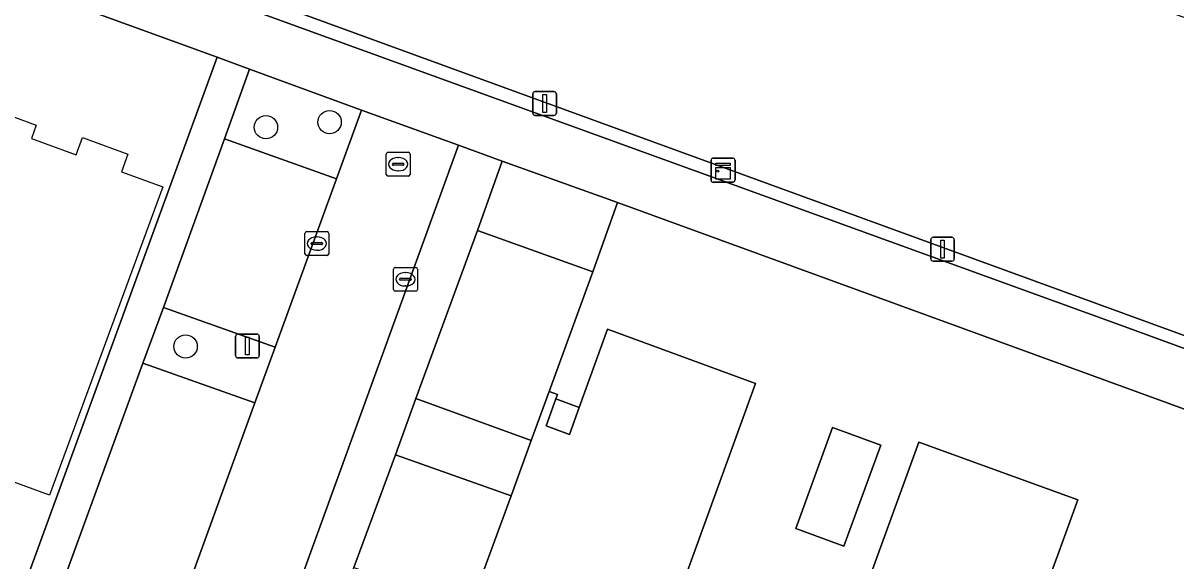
# Model space of a CAD drawing. Extents: x 155275 to 156265, y 382654 to 383635.
# Drawn here: x 156110.45 to 156158.78, y 383126.16 to 383148.72 of the extents above; entities that cross this region are included whole.
import ezdxf

# ---------------------------------------------------------------- set-up
doc = ezdxf.new("R2010")
doc.units = 0
for name, color, linetype in [('IMGEO_Boom', 7, 'Continuous'), ('IMGEO_Erf', 7, 'Continuous'), ('IMGEO_Groenvoorziening', 7, 'Continuous'), ('IMGEO_Haag', 7, 'Continuous'), ('IMGEO_Kast', 7, 'Continuous'), ('IMGEO_Kolk', 7, 'Continuous'), ('IMGEO_Lichtmast', 7, 'Continuous'), ('IMGEO_Pand', 7, 'Continuous'), ('IMGEO_Pand_overbouw', 7, 'Continuous'), ('IMGEO_Pand_vergunning_verleend', 7, 'Continuous'), ('IMGEO_Parkeervlak_open', 7, 'Continuous'), ('IMGEO_Rijbaan_lokaal_open', 7, 'Continuous'), ('IMGEO_Rioolput', 7, 'Continuous'), ('IMGEO_Voetpad_open', 7, 'Continuous')]:
    doc.layers.add(name, color=color, linetype=linetype)

msp = doc.modelspace()

# ---------------------------------------------------------------- linework, layer by layer
at = {"layer": 'IMGEO_Boom'}
for centre in [(156120.632, 383144.351), (156123.302, 383144.565), (156117.265, 383135.157)]:
    msp.add_circle(centre, 0.489, dxfattribs=at)
at = {"layer": 'IMGEO_Erf'}
for points in [[(156076.793, 383129.855), (156086.942, 383126.199), (156091.085, 383124.678), (156108.057, 383118.445), (156118.593, 383147.293), (156101.596, 383153.469), (156074.168, 383163.435)], [(156186.165, 383122.677), (156135.368, 383141.189), (156134.338, 383138.282), (156132.505, 383133.273), (156132.852, 383133.146), (156132.784, 383132.958), (156133.77, 383132.599), (156134.956, 383135.885), (156141.159, 383133.605), (156136.957, 383122.044)]]:
    msp.add_lwpolyline(points, dxfattribs=at)
for points in [[(156132.784, 383132.958), (156132.373, 383131.831), (156133.359, 383131.471), (156133.77, 383132.599)], [(156142.844, 383127.518), (156144.387, 383131.757), (156146.404, 383131.023), (156144.861, 383126.784)], [(156151.118, 383118.965), (156144.45, 383121.392), (156148.002, 383131.151), (156154.67, 383128.724)]]:
    msp.add_lwpolyline(points, close=True, dxfattribs=at)
at = {"layer": 'IMGEO_Groenvoorziening'}
for points in [[(156198.573, 383091.905), (156174.753, 383053.493), (156174.567, 383053.211), (156183.028, 383047.925), (156210.25, 383092.5), (156227.742, 383120.977), (156225.016, 383125.001), (156213.962, 383129.021), (156208.89, 383130.865), (156134.197, 383158.019), (156129.241, 383159.819), (156124.538, 383161.532), (156119.844, 383163.242), (156115.142, 383164.955), (156108.018, 383167.55), (156101.766, 383156.548), (156102.17, 383156.398), (156187.526, 383125.255)], [(156187.526, 383125.255), (156102.17, 383156.398), (156101.766, 383156.548), (156101.464, 383156.016), (156156.505, 383136.033), (156187.394, 383124.725)]]:
    msp.add_lwpolyline(points, dxfattribs=at)
for points in [[(156124.64, 383145.063), (156119.949, 383146.79), (156118.888, 383143.861), (156123.588, 383142.189)], [(156135.368, 383141.189), (156130.539, 383142.929), (156129.505, 383140.026), (156134.338, 383138.282)], [(156121.021, 383135.13), (156116.333, 383136.795), (156115.47, 383134.461), (156120.161, 383132.798)], [(156131.752, 383131.208), (156126.919, 383132.969), (156126.062, 383130.616), (156130.91, 383128.9)]]:
    msp.add_lwpolyline(points, close=True, dxfattribs=at)
at = {"layer": 'IMGEO_Haag'}
msp.add_lwpolyline([(156187.526, 383125.255), (156102.17, 383156.398), (156101.766, 383156.548), (156101.464, 383156.016), (156156.505, 383136.033), (156187.394, 383124.725)], dxfattribs=at)
for points in [[(156124.64, 383145.063), (156119.949, 383146.79), (156118.888, 383143.861), (156123.588, 383142.189)], [(156135.368, 383141.189), (156130.539, 383142.929), (156129.505, 383140.026), (156134.338, 383138.282)], [(156121.021, 383135.13), (156116.333, 383136.795), (156115.47, 383134.461), (156120.161, 383132.798)], [(156131.752, 383131.208), (156126.919, 383132.969), (156126.062, 383130.616), (156130.91, 383128.9)]]:
    msp.add_lwpolyline(points, close=True, dxfattribs=at)
at = {"layer": 'IMGEO_Kast'}
for p, q in [((156139.296, 383142.122), (156139.296, 383142.963)), ((156139.296, 383142.963), (156139.296, 383142.122)), ((156139.371, 383143.047), (156140.212, 383143.047)), ((156140.212, 383143.047), (156139.371, 383143.047)), ((156140.296, 383142.972), (156140.296, 383142.131)), ((156140.296, 383142.131), (156140.296, 383142.972)), ((156140.221, 383142.047), (156139.38, 383142.047)), ((156139.38, 383142.047), (156140.221, 383142.047))]:
    msp.add_line(p, q, dxfattribs=at)
for points in [[(156139.491, 383142.837), (156140.091, 383142.837), (156140.091, 383142.752), (156139.491, 383142.752), (156139.491, 383142.837)], [(156139.491, 383142.662), (156140.091, 383142.662), (156140.091, 383142.173), (156139.491, 383142.173), (156139.491, 383142.662)]]:
    msp.add_lwpolyline(points, dxfattribs=at)
msp.add_circle((156139.575, 383142.511), 0.0377, dxfattribs=at)
for centre, start, end in [((156139.374, 383142.969), 92.4484, 184.2845), ((156139.374, 383142.969), 92.4484, 184.2845), ((156140.218, 383142.969), 2.4484, 94.2845), ((156140.218, 383142.969), 2.4484, 94.2845), ((156139.374, 383142.125), 182.4484, 274.2845), ((156139.374, 383142.125), 182.4484, 274.2845), ((156140.218, 383142.125), 272.4484, 4.2845), ((156140.218, 383142.125), 272.4484, 4.2845)]:
    msp.add_arc(centre, 0.0779, start, end, dxfattribs=at)
at = {"layer": 'IMGEO_Kolk'}
for p, q in [((156122.34, 383139.972), (156123.192, 383139.972)), ((156122.265, 383139.046), (156122.265, 383139.898)), ((156122.524, 383139.466), (156122.524, 383139.478)), ((156122.567, 383139.515), (156122.965, 383139.515)), ((156122.753, 383139.752), (156122.778, 383139.752)), ((156123.008, 383139.478), (156123.008, 383139.466)), ((156123.266, 383139.898), (156123.266, 383139.046)), ((156123.192, 383138.972), (156122.34, 383138.972)), ((156122.962, 383139.429), (156122.564, 383139.429)), ((156122.776, 383139.192), (156122.751, 383139.192)), ((156125.979, 383137.548), (156125.979, 383138.4)), ((156126.054, 383138.474), (156126.906, 383138.474)), ((156126.281, 383138.017), (156126.679, 383138.017)), ((156126.467, 383138.254), (156126.492, 383138.254)), ((156126.98, 383138.4), (156126.98, 383137.548)), ((156126.238, 383137.968), (156126.238, 383137.98)), ((156126.676, 383137.931), (156126.278, 383137.931)), ((156126.49, 383137.694), (156126.465, 383137.694)), ((156126.722, 383137.98), (156126.722, 383137.968)), ((156126.906, 383137.474), (156126.054, 383137.474))]:
    msp.add_line(p, q, dxfattribs=at)
for points in [[(156122.34, 383139.972), (156123.192, 383139.972)], [(156122.265, 383139.046), (156122.265, 383139.898)], [(156123.266, 383139.898), (156123.266, 383139.046)], [(156123.192, 383138.972), (156122.34, 383138.972)], [(156125.979, 383137.548), (156125.979, 383138.4)], [(156126.054, 383138.474), (156126.906, 383138.474)], [(156126.98, 383138.4), (156126.98, 383137.548)], [(156126.906, 383137.474), (156126.054, 383137.474)]]:
    msp.add_lwpolyline(points, dxfattribs=at)
for centre, radius, start, end in [((156122.342, 383139.896), 0.0765, 91.552, 178.448), ((156122.342, 383139.896), 0.0765, 91.552, 178.448), ((156123.19, 383139.896), 0.0765, 1.552, 88.448), ((156123.19, 383139.896), 0.0765, 1.552, 88.448), ((156122.564, 383139.475), 0.0403, 85.8775, 175.7526), ((156122.561, 383139.465), 0.0366, 178.938, 274.7102), ((156122.965, 383139.472), 0.043, 264.8664, 352.4533), ((156122.969, 383139.477), 0.0386, 1.7309, 96.639), ((156122.342, 383139.048), 0.0765, 181.552, 268.448), ((156122.342, 383139.048), 0.0765, 181.552, 268.448), ((156123.19, 383139.048), 0.0765, 271.552, 358.448), ((156123.19, 383139.048), 0.0765, 271.552, 358.448), ((156126.056, 383138.398), 0.0765, 91.552, 178.448), ((156126.056, 383138.398), 0.0765, 91.552, 178.448), ((156126.278, 383137.977), 0.0403, 85.8775, 175.7526), ((156126.683, 383137.979), 0.0386, 1.7309, 96.639), ((156126.904, 383138.398), 0.0765, 1.552, 88.448), ((156126.904, 383138.398), 0.0765, 1.552, 88.448), ((156126.056, 383137.55), 0.0765, 181.552, 268.448), ((156126.056, 383137.55), 0.0765, 181.552, 268.448), ((156126.275, 383137.967), 0.0366, 178.938, 274.7102), ((156126.679, 383137.974), 0.043, 264.8664, 352.4533), ((156126.904, 383137.55), 0.0765, 271.552, 358.448), ((156126.904, 383137.55), 0.0765, 271.552, 358.448)]:
    msp.add_arc(centre, radius, start, end, dxfattribs=at)
for centre, major_axis, ratio, start_param, end_param in [((156122.752, 383139.472), (-0.387, 0.002), 0.722429, 4.712389, 7.853982), ((156122.777, 383139.472), (-0.39, 0.002), 0.717154, 1.570796, 4.712389), ((156126.466, 383137.974), (-0.387, 0.002), 0.722429, 4.712389, 7.853982), ((156126.491, 383137.974), (-0.39, 0.002), 0.717154, 1.570796, 4.712389)]:
    msp.add_ellipse(centre, major_axis=major_axis, ratio=ratio, start_param=start_param, end_param=end_param, dxfattribs=at)
at = {"layer": 'IMGEO_Lichtmast'}
for p, q in [((156131.817, 383144.946), (156131.817, 383145.746)), ((156131.817, 383145.746), (156131.817, 383144.946)), ((156131.917, 383145.846), (156132.707, 383145.846)), ((156132.707, 383145.846), (156131.917, 383145.846)), ((156132.807, 383145.746), (156132.807, 383144.946)), ((156132.807, 383144.946), (156132.807, 383145.746)), ((156132.707, 383144.846), (156131.917, 383144.846)), ((156131.917, 383144.846), (156132.707, 383144.846)), ((156148.499, 383138.835), (156148.499, 383139.635)), ((156148.499, 383139.635), (156148.499, 383138.835)), ((156148.599, 383139.735), (156149.389, 383139.735)), ((156149.389, 383139.735), (156148.599, 383139.735)), ((156149.489, 383139.635), (156149.489, 383138.835)), ((156149.489, 383138.835), (156149.489, 383139.635)), ((156149.389, 383138.735), (156148.599, 383138.735)), ((156148.599, 383138.735), (156149.389, 383138.735)), ((156119.359, 383134.777), (156119.359, 383135.577)), ((156119.359, 383135.577), (156119.359, 383134.777)), ((156119.459, 383135.677), (156120.249, 383135.677)), ((156120.249, 383135.677), (156119.459, 383135.677)), ((156120.349, 383135.577), (156120.349, 383134.777)), ((156120.349, 383134.777), (156120.349, 383135.577)), ((156120.249, 383134.677), (156119.459, 383134.677)), ((156119.459, 383134.677), (156120.249, 383134.677))]:
    msp.add_line(p, q, dxfattribs=at)
for points in [[(156132.237, 383145.721), (156132.387, 383145.721), (156132.387, 383144.971), (156132.237, 383144.971), (156132.237, 383145.721)], [(156148.919, 383139.61), (156149.069, 383139.61), (156149.069, 383138.86), (156148.919, 383138.86), (156148.919, 383139.61)], [(156119.779, 383135.552), (156119.929, 383135.552), (156119.929, 383134.802), (156119.779, 383134.802), (156119.779, 383135.552)]]:
    msp.add_lwpolyline(points, dxfattribs=at)
for centre, start, end in [((156131.917, 383145.746), 90, 180), ((156131.917, 383145.746), 90, 180), ((156132.707, 383145.746), 0, 90), ((156132.707, 383145.746), 360, 90), ((156131.917, 383144.946), 180, 270), ((156131.917, 383144.946), 180, 270), ((156132.707, 383144.946), 270, 0), ((156132.707, 383144.946), 270, 0), ((156148.599, 383139.635), 90, 180), ((156148.599, 383139.635), 90, 180), ((156149.389, 383139.635), 0, 90), ((156149.389, 383139.635), 360, 90), ((156148.599, 383138.835), 180, 270), ((156148.599, 383138.835), 180, 270), ((156149.389, 383138.835), 270, 0), ((156149.389, 383138.835), 270, 0), ((156119.459, 383135.577), 90, 180), ((156119.459, 383135.577), 90, 180), ((156120.249, 383135.577), 0, 90), ((156120.249, 383135.577), 360, 90), ((156119.459, 383134.777), 180, 270), ((156119.459, 383134.777), 180, 270), ((156120.249, 383134.777), 270, 0), ((156120.249, 383134.777), 270, 0)]:
    msp.add_arc(centre, 0.1, start, end, dxfattribs=at)
at = {"layer": 'IMGEO_Pand'}
for points in [[(156141.159, 383133.605), (156134.956, 383135.885), (156133.77, 383132.599), (156133.359, 383131.471), (156132.373, 383131.831), (156132.784, 383132.958), (156132.852, 383133.146), (156132.505, 383133.273), (156131.752, 383131.208), (156130.91, 383128.9), (156129.421, 383124.82), (156136.957, 383122.044)], [(156142.844, 383127.518), (156144.861, 383126.784), (156146.404, 383131.023), (156144.387, 383131.757)], [(156154.67, 383128.724), (156148.002, 383131.151), (156144.45, 383121.392), (156151.118, 383118.965)]]:
    msp.add_lwpolyline(points, close=True, dxfattribs=at)
at = {"layer": 'IMGEO_Pand_overbouw'}
msp.add_lwpolyline([(156132.784, 383132.958), (156132.373, 383131.831), (156133.359, 383131.471), (156133.77, 383132.599)], close=True, dxfattribs=at)
at = {"layer": 'IMGEO_Pand_vergunning_verleend'}
msp.add_lwpolyline([(156116.31, 383141.846), (156111.554, 383128.915), (156100.619, 383132.936), (156101.684, 383135.833), (156097.6, 383137.346), (156100.93, 383146.038), (156104.907, 383144.597), (156105.581, 383146.431), (156111.004, 383144.437), (156110.8, 383143.883), (156112.679, 383143.192), (156112.947, 383143.921), (156114.847, 383143.222), (156114.575, 383142.484)], close=True, dxfattribs=at)
at = {"layer": 'IMGEO_Parkeervlak_open'}
for points in [[(156116.333, 383136.795), (156121.021, 383135.13), (156123.588, 383142.189), (156118.888, 383143.861)], [(156132.505, 383133.273), (156134.338, 383138.282), (156129.505, 383140.026), (156126.919, 383132.969), (156131.752, 383131.208)], [(156120.161, 383132.798), (156115.47, 383134.461), (156112.048, 383125.06), (156116.736, 383123.37)], [(156130.91, 383128.9), (156126.062, 383130.616), (156124.318, 383125.884), (156129.19, 383124.191), (156129.421, 383124.82)]]:
    msp.add_lwpolyline(points, close=True, dxfattribs=at)
at = {"layer": 'IMGEO_Rijbaan_lokaal_open'}
msp.add_lwpolyline([(156117.791, 383113.529), (156128.705, 383143.604), (156124.64, 383145.063), (156123.588, 383142.189), (156121.021, 383135.13), (156120.161, 383132.798), (156116.736, 383123.37)], dxfattribs=at)
at = {"layer": 'IMGEO_Rioolput'}
for p, q in [((156125.676, 383142.374), (156125.676, 383143.226)), ((156125.751, 383143.3), (156126.603, 383143.3)), ((156125.978, 383142.843), (156126.376, 383142.843)), ((156126.164, 383143.08), (156126.189, 383143.08)), ((156126.677, 383143.226), (156126.677, 383142.374)), ((156125.935, 383142.794), (156125.935, 383142.806)), ((156126.373, 383142.757), (156125.975, 383142.757)), ((156126.187, 383142.52), (156126.162, 383142.52)), ((156126.419, 383142.806), (156126.419, 383142.794)), ((156126.603, 383142.3), (156125.751, 383142.3))]:
    msp.add_line(p, q, dxfattribs=at)
for points in [[(156125.676, 383142.374), (156125.676, 383143.226)], [(156125.751, 383143.3), (156126.603, 383143.3)], [(156126.677, 383143.226), (156126.677, 383142.374)], [(156126.603, 383142.3), (156125.751, 383142.3)]]:
    msp.add_lwpolyline(points, dxfattribs=at)
for centre, radius, start, end in [((156125.753, 383143.224), 0.0765, 91.552, 178.448), ((156125.753, 383143.224), 0.0765, 91.552, 178.448), ((156125.975, 383142.803), 0.0403, 85.8775, 175.7526), ((156126.38, 383142.805), 0.0386, 1.7309, 96.639), ((156126.601, 383143.224), 0.0765, 1.552, 88.448), ((156126.601, 383143.224), 0.0765, 1.552, 88.448), ((156125.753, 383142.376), 0.0765, 181.552, 268.448), ((156125.753, 383142.376), 0.0765, 181.552, 268.448), ((156125.972, 383142.793), 0.0366, 178.938, 274.7102), ((156126.376, 383142.8), 0.043, 264.8664, 352.4533), ((156126.601, 383142.376), 0.0765, 271.552, 358.448), ((156126.601, 383142.376), 0.0765, 271.552, 358.448)]:
    msp.add_arc(centre, radius, start, end, dxfattribs=at)
for centre, major_axis, ratio, start_param, end_param in [((156126.163, 383142.8), (-0.387, 0.002), 0.722429, 4.712389, 7.853982), ((156126.188, 383142.8), (-0.39, 0.002), 0.717154, 1.570796, 4.712389)]:
    msp.add_ellipse(centre, major_axis=major_axis, ratio=ratio, start_param=start_param, end_param=end_param, dxfattribs=at)
at = {"layer": 'IMGEO_Voetpad_open'}
msp.add_lwpolyline([(156074.168, 383163.435), (156101.596, 383153.469), (156118.593, 383147.293), (156119.949, 383146.79), (156124.64, 383145.063), (156128.705, 383143.604), (156130.539, 383142.929), (156135.368, 383141.189), (156186.165, 383122.677), (156187.394, 383124.725), (156156.505, 383136.033), (156101.464, 383156.016), (156097.818, 383157.376), (156074.766, 383165.893)], dxfattribs=at)
for points in [[(156114.86, 383118.229), (156110.154, 383119.909), (156110.494, 383120.758), (156112.048, 383125.06), (156115.47, 383134.461), (156116.333, 383136.795), (156118.888, 383143.861), (156119.949, 383146.79), (156118.593, 383147.293), (156108.057, 383118.445), (156107.575, 383117.208), (156106.323, 383113.601), (156109.254, 383112.547), (156112.389, 383111.42), (156113.691, 383115.009)], [(156119.622, 383112.871), (156120.103, 383114.128), (156120.97, 383116.519), (156123.506, 383123.588), (156124.318, 383125.884), (156126.062, 383130.616), (156126.919, 383132.969), (156129.505, 383140.026), (156130.539, 383142.929), (156128.705, 383143.604), (156117.791, 383113.529), (156116.502, 383109.964), (156117.957, 383109.441), (156118.334, 383109.306)]]:
    msp.add_lwpolyline(points, close=True, dxfattribs=at)

doc.saveas('drawing.dxf')
